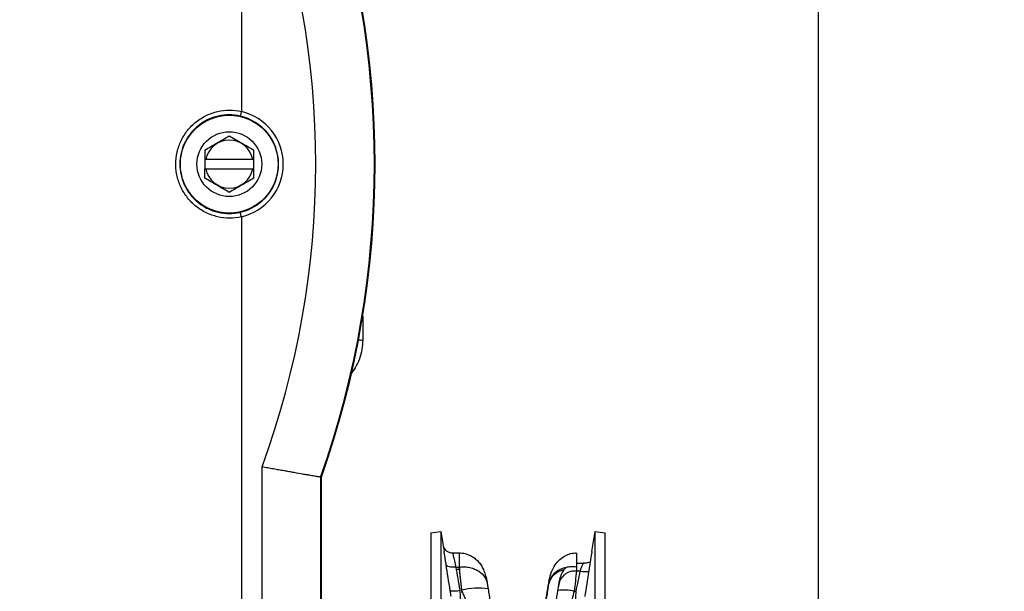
# Model space of a CAD drawing. Header units: inches. Extents: x 170 to 284, y 215 to 248.
# Tile 411 of 656: x 206.751 to 206.964, y 224.589 to 224.713. Entities that reach past the tile are written whole.
import ezdxf

# ---------------------------------------------------------------- set-up
doc = ezdxf.new("R2010")
doc.units = ezdxf.units.IN
doc.header["$LTSCALE"] = 0.25
doc.header["$MEASUREMENT"] = 0
doc.layers.add('ANNOTATIONS', color=1, linetype='Continuous')
doc.layers.add('RH FRONT OF HOOD', color=7, linetype='Continuous')
doc.styles.add('ARIAL', font='arial.ttf', dxfattribs={"height": 0.09375})
doc.dimstyles.new('STANDARD$0', dxfattribs={"dimtxt": 0.09375, "dimasz": 0.09375, "dimexe": 0.03125, "dimexo": 0.046875, "dimgap": 0.09, "dimtad": 0, "dimtih": 1, "dimtoh": 1, "dimdec": 4, "dimzin": 0, "dimdsep": 46, "dimtxsty": 'ARIAL', "dimcen": 0.09, "dimadec": 0, "dimazin": 0, "dimtfac": 1, "dimtdec": 4, "dimtofl": 0, "dimtmove": 0, "dimatfit": 1, "dimfxl": 1, "dimtolj": 1, "dimtzin": 0, "dimarcsym": 0})

# ---------------------------------------------------------------- blocks, each defined once
blk = doc.blocks.new('*D74')
at = {"layer": 'ANNOTATIONS', "color": 0, "lineweight": -2, "transparency": 16777216}
for p, q in [((206.7252508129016, 225.0675806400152), (206.7252508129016, 225.673125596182)), ((206.9236138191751, 224.5588557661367), (206.9236138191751, 225.673125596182)), ((206.6315008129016, 225.641875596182), (206.5377508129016, 225.641875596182)), ((207.0173638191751, 225.641875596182), (207.1111138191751, 225.641875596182))]:
    blk.add_line(p, q, dxfattribs=at)
at = {"layer": 'ANNOTATIONS', "color": 0, "transparency": 16777216}
for points in [[(206.6315008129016, 225.657500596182), (206.6315008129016, 225.626250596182), (206.7252508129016, 225.641875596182)], [(207.0173638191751, 225.657500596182), (207.0173638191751, 225.626250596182), (206.9236138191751, 225.641875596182)]]:
    blk.add_solid(points, dxfattribs=at)
at = {"layer": 'defpoints', "color": 0, "transparency": 16777216}
for p in [(206.9236138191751, 225.641875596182), (206.7252508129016, 225.0207056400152), (206.9236138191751, 224.5119807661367)]:
    blk.add_point(p, dxfattribs=at)
at = {"layer": 'ANNOTATIONS', "color": 0, "transparency": 16777216, "insert": (207.25499129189, 225.641875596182), "char_height": 0.09375, "attachment_point": 5, "style": 'ARIAL'}
blk.add_mtext('\\A1;5"', dxfattribs=at)

msp = doc.modelspace()

# ---------------------------------------------------------------- linework, layer by layer
at = {"layer": 'RH FRONT OF HOOD'}
for p, q in [((206.7985789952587, 224.9531438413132), (206.7985789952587, 224.6933095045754)), ((206.790653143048, 224.6849327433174), (206.790653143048, 224.6828910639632)), ((206.790653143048, 224.6828910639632), (206.790653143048, 224.6808565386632)), ((206.8010533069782, 224.6828910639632), (206.7908494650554, 224.6828910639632)), ((206.8012496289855, 224.6808565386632), (206.8012496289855, 224.6828910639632)), ((206.7908494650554, 224.6808565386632), (206.8010533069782, 224.6808565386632)), ((206.7985789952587, 224.6704380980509), (206.7985789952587, 224.4106037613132)), ((206.8248579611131, 224.6489238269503), (206.8248579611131, 224.6436370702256)), ((206.8030376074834, 224.4063651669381), (206.8030376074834, 224.616235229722)), ((206.815751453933, 224.6140188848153), (206.815751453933, 224.4063651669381)), ((206.8159032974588, 224.6139928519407), (206.815751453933, 224.6140188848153)), ((206.8159032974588, 224.4063651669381), (206.8159032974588, 224.6139928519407)), ((206.8396320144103, 224.601934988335), (206.8418089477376, 224.6022797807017)), ((206.8396320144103, 224.601934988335), (206.8396320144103, 224.4093034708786)), ((206.8418089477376, 224.6022797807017), (206.8425005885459, 224.5979129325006)), ((206.8418089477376, 224.6022797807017), (206.8418089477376, 224.4025572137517)), ((206.8745161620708, 224.5979049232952), (206.8752090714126, 224.6022797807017)), ((206.8752090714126, 224.6022797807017), (206.8773860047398, 224.601934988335)), ((206.8752090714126, 224.4089808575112), (206.8752090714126, 224.6022797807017)), ((206.8773860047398, 224.4029020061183), (206.8773860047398, 224.601934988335)), ((206.8443428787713, 224.5976047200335), (206.8458092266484, 224.5976047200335)), ((206.8458092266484, 224.5945496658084), (206.8458092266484, 224.5976047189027)), ((206.8712087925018, 224.5976047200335), (206.8712087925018, 224.5945496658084)), ((206.8712087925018, 224.5954006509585), (206.8726728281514, 224.5954006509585)), ((206.845023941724, 224.5945496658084), (206.8458092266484, 224.5945496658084)), ((206.845023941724, 224.5941081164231), (206.8458092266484, 224.5941081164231)), ((206.8458092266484, 224.5945496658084), (206.8458092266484, 224.5941081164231)), ((206.8712087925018, 224.5945605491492), (206.8712087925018, 224.5936694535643)), ((206.8719940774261, 224.5936694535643), (206.8712087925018, 224.5936694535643)), ((206.8706731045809, 224.5892886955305), (206.8711101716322, 224.5892886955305))]:
    msp.add_line(p, q, dxfattribs=at)
at = {"layer": 'RH FRONT OF HOOD', "flags": 128}
msp.add_lwpolyline([(206.845023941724, 224.5945496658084), (206.844634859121, 224.594513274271), (206.8442594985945, 224.5945077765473), (206.8439110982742, 224.5945333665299), (206.8436019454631, 224.5945891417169), (206.8433429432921, 224.5946731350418), (206.8431432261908, 224.5947823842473), (206.8430098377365, 224.594913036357), (206.8429474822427, 224.5950604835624)], dxfattribs=at)
at = {"layer": 'RH FRONT OF HOOD'}
for radius in [0.01059648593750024, 0.007019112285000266]:
    msp.add_circle((206.7959513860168, 224.6818738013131), radius, dxfattribs=at)
for centre, radius, start, end in [((206.6237164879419, 224.6818738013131), 0.2036706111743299, 340.5393080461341, 19.46069195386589), ((206.6237164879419, 224.6818738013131), 0.2038224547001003, 340.5466287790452, 19.45337122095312), ((206.6237164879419, 224.6818738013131), 0.1909567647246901, 339.8953900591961, 20.10460994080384), ((206.7959513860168, 224.6818738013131), 0.01169972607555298, 282.959868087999, 77.04013191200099), ((206.7959513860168, 224.6818738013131), 0.01068261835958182, 282.5866871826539, 77.41331281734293), ((206.7959513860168, 224.6818738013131), 0.005202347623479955, 11.2762211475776, 168.7237788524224), ((206.7959513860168, 224.6818738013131), 0.005202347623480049, 191.2762211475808, 348.7237788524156), ((206.8238704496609, 224.6393249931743), 0.004423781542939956, 77.10131082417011, 89.08049341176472), ((206.8732914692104, 224.6030941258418), 0.009513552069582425, 262.1619777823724, 273.5757893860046), ((206.8446244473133, 224.5944625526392), 0.005100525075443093, 261.0550272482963, 284.5734668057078), ((206.8498420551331, 224.576433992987), 0.01355116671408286, 80.67233418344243, 104.9555340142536), ((206.8685131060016, 224.5812023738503), 0.008369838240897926, 75.04446596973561, 99.32766586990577)]:
    msp.add_arc(centre, radius, start, end, dxfattribs=at)
for points, knots in [([(206.7985789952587, 224.6704380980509), (206.7977241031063, 224.6702511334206), (206.7968646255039, 224.6701621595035), (206.7951368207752, 224.6701727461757), (206.7942596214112, 224.6702759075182), (206.7925739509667, 224.670667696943), (206.7917578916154, 224.6709544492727), (206.7905754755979, 224.6715257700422), (206.7901923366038, 224.6717382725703), (206.7894574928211, 224.6722008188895), (206.7891041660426, 224.6724516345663), (206.7884256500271, 224.6729922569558), (206.7881004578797, 224.6732820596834), (206.787479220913, 224.6739020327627), (206.787185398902, 224.6742304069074), (206.7863690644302, 224.6752520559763), (206.7859041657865, 224.6759879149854), (206.7853292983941, 224.6771761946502), (206.7851595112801, 224.6775847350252), (206.7848696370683, 224.6784098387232), (206.7847483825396, 224.6788287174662), (206.7845529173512, 224.6796790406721), (206.7844787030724, 224.680110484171), (206.7843787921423, 224.6809863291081), (206.7843535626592, 224.6814290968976), (206.7843530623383, 224.6827499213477), (206.7844539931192, 224.6836362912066), (206.7848447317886, 224.6853399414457), (206.785132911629, 224.6861637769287), (206.785900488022, 224.6877537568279), (206.7863669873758, 224.6884923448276), (206.7874532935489, 224.6898530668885), (206.7880821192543, 224.690481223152), (206.7894410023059, 224.6915647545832), (206.7901747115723, 224.6920276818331), (206.7917535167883, 224.6927915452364), (206.7925718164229, 224.6930792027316), (206.794256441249, 224.6934711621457), (206.7951333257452, 224.6935746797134), (206.7968639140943, 224.6935855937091), (206.797724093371, 224.6934964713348), (206.7985789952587, 224.6933095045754)], [0, 0, 0, 0, 0.06249999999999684, 0.06249999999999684, 0.1249999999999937, 0.1249999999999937, 0.1874999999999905, 0.1874999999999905, 0.2187499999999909, 0.2187499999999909, 0.2499999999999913, 0.2499999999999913, 0.2812499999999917, 0.2812499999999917, 0.3124999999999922, 0.3124999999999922, 0.374999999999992, 0.374999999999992, 0.4062499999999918, 0.4062499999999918, 0.4374999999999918, 0.4374999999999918, 0.4687499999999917, 0.4687499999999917, 0.4999999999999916, 0.4999999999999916, 0.5624999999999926, 0.5624999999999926, 0.6249999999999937, 0.6249999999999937, 0.6874999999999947, 0.6874999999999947, 0.7499999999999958, 0.7499999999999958, 0.8124999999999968, 0.8124999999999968, 0.8749999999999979, 0.8749999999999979, 0.9374999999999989, 0.9374999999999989, 1, 1, 1, 1]), ([(206.7985752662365, 224.693275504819), (206.7985461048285, 224.6931457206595), (206.7985156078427, 224.6930188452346), (206.7984547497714, 224.692782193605), (206.7984248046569, 224.6926742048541), (206.7983703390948, 224.6924946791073), (206.7983455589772, 224.6924223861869), (206.7983053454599, 224.6923255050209), (206.7982893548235, 224.6922997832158), (206.7982793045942, 224.6922996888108)], [0, 0, 0, 0, 0.25, 0.25, 0.5, 0.5, 0.75, 0.75, 1, 1, 1, 1]), ([(206.7982793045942, 224.6922996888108), (206.7974981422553, 224.6924764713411), (206.7967117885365, 224.6925632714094), (206.7951290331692, 224.6925632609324), (206.7943257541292, 224.6924732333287), (206.7927814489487, 224.6921224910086), (206.7920323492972, 224.6918632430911), (206.7905826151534, 224.6911695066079), (206.789908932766, 224.6907479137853), (206.7886611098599, 224.6897595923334), (206.7880832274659, 224.6891856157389), (206.7870845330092, 224.687940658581), (206.7866558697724, 224.687264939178), (206.7859496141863, 224.6858077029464), (206.7856845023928, 224.6850524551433), (206.7853250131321, 224.6834903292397), (206.7852321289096, 224.6826773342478), (206.7852325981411, 224.6814658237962), (206.7852558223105, 224.6810596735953), (206.7853477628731, 224.6802564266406), (206.785416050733, 224.6798607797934), (206.7855958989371, 224.6790810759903), (206.7857074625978, 224.6786970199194), (206.7859741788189, 224.6779405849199), (206.7861304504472, 224.6775660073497), (206.7866590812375, 224.6764775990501), (206.7870865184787, 224.6758038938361), (206.7878370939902, 224.6748691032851), (206.7881073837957, 224.6745686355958), (206.7886779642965, 224.6740024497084), (206.7889766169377, 224.6737379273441), (206.7895997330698, 224.6732447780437), (206.7899241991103, 224.6730161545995), (206.7905990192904, 224.6725949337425), (206.7909511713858, 224.6724014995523), (206.7920353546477, 224.6718833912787), (206.7927835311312, 224.6716244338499), (206.7939425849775, 224.6713614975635), (206.7943365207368, 224.6712948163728), (206.7951311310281, 224.6712060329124), (206.7955272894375, 224.6711842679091), (206.7967124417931, 224.6711844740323), (206.7974981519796, 224.6712711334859), (206.7982793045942, 224.6714479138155)], [0, 0, 0, 0, 0.06250000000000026, 0.06250000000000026, 0.1250000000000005, 0.1250000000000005, 0.1875000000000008, 0.1875000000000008, 0.2500000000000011, 0.2500000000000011, 0.3125000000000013, 0.3125000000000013, 0.3750000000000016, 0.3750000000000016, 0.4375000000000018, 0.4375000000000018, 0.5000000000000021, 0.5000000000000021, 0.5312500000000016, 0.5312500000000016, 0.562500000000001, 0.562500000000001, 0.5937500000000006, 0.5937500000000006, 0.625, 0.625, 0.6874999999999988, 0.6874999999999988, 0.7187499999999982, 0.7187499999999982, 0.7499999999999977, 0.7499999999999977, 0.7812499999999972, 0.7812499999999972, 0.8124999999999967, 0.8124999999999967, 0.8749999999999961, 0.8749999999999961, 0.9062499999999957, 0.9062499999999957, 0.9374999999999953, 0.9374999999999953, 1, 1, 1, 1]), ([(206.790653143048, 224.6849327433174), (206.7915195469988, 224.6854329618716), (206.7923981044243, 224.6859401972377), (206.7937477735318, 224.6867194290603), (206.7941969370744, 224.6869787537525), (206.7950807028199, 224.6874889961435), (206.7955177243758, 224.6877413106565), (206.7959513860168, 224.6879916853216)], [0, 0, 0, 0, 0.5000000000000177, 0.5000000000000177, 0.7500000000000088, 0.7500000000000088, 1, 1, 1, 1]), ([(206.7959513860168, 224.6879916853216), (206.7968177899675, 224.6874914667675), (206.797696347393, 224.6869842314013), (206.7990460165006, 224.6862049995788), (206.7994951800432, 224.6859456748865), (206.8003789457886, 224.6854354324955), (206.8008159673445, 224.6851831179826), (206.8012496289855, 224.6849327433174)], [0, 0, 0, 0, 0.4999999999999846, 0.4999999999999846, 0.7499999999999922, 0.7499999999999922, 1, 1, 1, 1]), ([(206.7959513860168, 224.6757559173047), (206.7950849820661, 224.6762561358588), (206.7942064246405, 224.676763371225), (206.792856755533, 224.6775426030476), (206.7924075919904, 224.6778019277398), (206.791523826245, 224.6783121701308), (206.7910868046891, 224.6785644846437), (206.790653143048, 224.6788148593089)], [0, 0, 0, 0, 0.5000000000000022, 0.5000000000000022, 0.7500000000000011, 0.7500000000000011, 1, 1, 1, 1]), ([(206.8012496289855, 224.6788148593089), (206.8003832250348, 224.6783146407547), (206.7995046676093, 224.6778074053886), (206.7981549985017, 224.677028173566), (206.7977058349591, 224.6767688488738), (206.7968220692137, 224.6762586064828), (206.7963850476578, 224.6760062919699), (206.7959513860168, 224.6757559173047)], [0, 0, 0, 0, 0.5000000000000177, 0.5000000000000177, 0.7500000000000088, 0.7500000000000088, 1, 1, 1, 1]), ([(206.7985752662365, 224.6704720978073), (206.7985461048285, 224.6706018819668), (206.7985156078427, 224.6707287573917), (206.7984547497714, 224.6709654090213), (206.7984248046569, 224.6710733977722), (206.7983703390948, 224.671252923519), (206.7983455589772, 224.6713252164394), (206.7983053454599, 224.6714220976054), (206.7982893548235, 224.6714478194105), (206.7982793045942, 224.6714479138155)], [0, 0, 0, 0, 0.25, 0.25, 0.5, 0.5, 0.75, 0.75, 1, 1, 1, 1]), ([(206.8248579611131, 224.6436370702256), (206.8248426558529, 224.643192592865), (206.8248021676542, 224.6420167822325), (206.8243752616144, 224.6401454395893), (206.8235593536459, 224.6381610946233), (206.8227268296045, 224.6370348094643), (206.822330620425, 224.6364987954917)], [0, 0, 0, 0, 0.172774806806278, 0.4570546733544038, 0.7416051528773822, 1, 1, 1, 1]), ([(206.815751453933, 224.6140188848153), (206.815736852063, 224.614021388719), (206.8156407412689, 224.6140378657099), (206.8153795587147, 224.6140826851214), (206.8152728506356, 224.6141010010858), (206.8150193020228, 224.6141445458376), (206.8148718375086, 224.6141698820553), (206.8143785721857, 224.6142546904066), (206.8139801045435, 224.6143232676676), (206.8132794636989, 224.6144440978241), (206.8130274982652, 224.6144875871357), (206.8124931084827, 224.6145799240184), (206.8122126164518, 224.6146284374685), (206.8113325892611, 224.6147808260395), (206.8106948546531, 224.614891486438), (206.8096603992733, 224.6150715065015), (206.8093032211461, 224.6151337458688), (206.8085778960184, 224.6152603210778), (206.8078380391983, 224.6153896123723), (206.8070696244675, 224.6155242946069), (206.8062867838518, 224.6156617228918), (206.8058864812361, 224.6157321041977), (206.8050795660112, 224.6158742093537), (206.8046739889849, 224.6159457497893), (206.8040624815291, 224.6160537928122), (206.8038581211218, 224.6160899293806), (206.803448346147, 224.6161624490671), (206.80324062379, 224.6161992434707), (206.8030376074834, 224.616235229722)], [0, 0, 0, 0, 0.1250000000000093, 0.1250000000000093, 0.187500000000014, 0.187500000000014, 0.2500000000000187, 0.2500000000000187, 0.375000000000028, 0.375000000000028, 0.4375000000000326, 0.4375000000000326, 0.5000000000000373, 0.5000000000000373, 0.6250000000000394, 0.6250000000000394, 0.6875000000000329, 0.6875000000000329, 0.7500000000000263, 0.8125000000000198, 0.8125000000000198, 0.8750000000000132, 0.8750000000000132, 0.9375000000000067, 0.9375000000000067, 0.9687500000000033, 0.9687500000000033, 1, 1, 1, 1]), ([(206.842310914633, 224.599129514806), (206.8423143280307, 224.5991168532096), (206.8423253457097, 224.5990759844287), (206.8423883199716, 224.5988873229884), (206.8425658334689, 224.5985249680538), (206.8429535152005, 224.5980659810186), (206.843560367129, 224.5977219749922), (206.8440668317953, 224.5975633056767), (206.8443212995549, 224.5976080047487), (206.8443320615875, 224.5976098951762)], [0, 0, 0, 0, 0.0281908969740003, 0.0909938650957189, 0.2391763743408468, 0.4646377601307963, 0.722783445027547, 0.9882758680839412, 1, 1, 1, 1]), ([(206.8429474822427, 224.5950604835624), (206.8429268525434, 224.5951922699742), (206.8427933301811, 224.5960452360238), (206.8426212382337, 224.5971513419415), (206.842526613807, 224.5977448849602), (206.842499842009, 224.5979128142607)], [0, 0, 0, 0, 0.1158548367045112, 0.7498515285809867, 0.9999999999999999, 0.9999999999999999, 0.9999999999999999, 0.9999999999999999]), ([(206.8443428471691, 224.5975465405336), (206.844340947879, 224.5975632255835), (206.8443324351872, 224.5976380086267), (206.8444360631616, 224.5971971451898), (206.8446463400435, 224.5962599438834), (206.8448694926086, 224.5952479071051), (206.8450032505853, 224.5946432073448), (206.845023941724, 224.5945496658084)], [0, 0, 0, 0, 0.08213560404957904, 0.3681349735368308, 0.6557211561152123, 0.9467432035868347, 1, 1, 1, 1]), ([(206.8458087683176, 224.5975710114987), (206.8459011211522, 224.5975818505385), (206.8464344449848, 224.5976444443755), (206.8473564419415, 224.5974081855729), (206.8484545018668, 224.5969555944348), (206.8493518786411, 224.5963211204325), (206.8500842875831, 224.5955738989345), (206.8506836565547, 224.5947100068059), (206.8511637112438, 224.5937230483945), (206.8515470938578, 224.5925540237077), (206.851760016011, 224.5915425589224), (206.8518624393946, 224.590909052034), (206.8518892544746, 224.5907431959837)], [0, 0, 0, 0, 0.02761097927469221, 0.1594492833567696, 0.2746493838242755, 0.3813353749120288, 0.4834576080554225, 0.5846907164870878, 0.6928089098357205, 0.8088960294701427, 0.9499677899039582, 1, 1, 1, 1]), ([(206.8651287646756, 224.5907431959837), (206.8651845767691, 224.5910795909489), (206.8653396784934, 224.5920144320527), (206.8656961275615, 224.5933622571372), (206.8663510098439, 224.5947835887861), (206.8672289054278, 224.5959579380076), (206.8683618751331, 224.5968619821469), (206.8696233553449, 224.5974019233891), (206.8705796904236, 224.597641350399), (206.8711219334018, 224.5975849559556), (206.8712101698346, 224.5975757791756)], [0, 0, 0, 0, 0.1016031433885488, 0.2823549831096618, 0.4131908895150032, 0.5653169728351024, 0.7149470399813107, 0.8379624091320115, 0.9736324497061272, 1, 1, 1, 1]), ([(206.8745169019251, 224.5979048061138), (206.8744763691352, 224.5976492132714), (206.8743630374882, 224.5969345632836), (206.87418493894, 224.5957934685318), (206.8740705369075, 224.5950604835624)], [0, 0, 0, 0, 0.3576475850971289, 1, 1, 1, 1]), ([(206.8719940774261, 224.5936694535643), (206.8721051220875, 224.5939544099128), (206.8723251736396, 224.5945190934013), (206.8725546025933, 224.595102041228), (206.8726771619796, 224.5954010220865), (206.8726737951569, 224.5953702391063), (206.8726727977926, 224.595361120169)], [0, 0, 0, 0, 0.2991432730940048, 0.5927969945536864, 0.8793729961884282, 0.9999999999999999, 0.9999999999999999, 0.9999999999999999, 0.9999999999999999]), ([(206.8726774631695, 224.5954519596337), (206.8728417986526, 224.5954357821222), (206.8733508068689, 224.5953856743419), (206.8738376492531, 224.5955606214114), (206.8741673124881, 224.59567908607)], [0, 0, 0, 0, 0.3228542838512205, 1, 1, 1, 1]), ([(206.8458092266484, 224.5945496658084), (206.846199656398, 224.5945938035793), (206.8465908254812, 224.5946055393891), (206.8473604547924, 224.5945653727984), (206.8477341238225, 224.5945140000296), (206.8484558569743, 224.5943524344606), (206.8488007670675, 224.5942425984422), (206.8494451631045, 224.593973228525), (206.8497407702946, 224.593815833), (206.8505533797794, 224.5932814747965), (206.8509931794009, 224.5928397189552), (206.8514594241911, 224.5921100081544), (206.8515845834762, 224.5918539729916), (206.8517771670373, 224.5913180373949), (206.8518440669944, 224.5910396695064), (206.8518893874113, 224.5907414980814)], [0, 0, 0, 0, 0.1250000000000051, 0.1250000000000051, 0.2500000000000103, 0.2500000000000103, 0.3750000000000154, 0.3750000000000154, 0.5000000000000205, 0.5000000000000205, 0.7500000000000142, 0.7500000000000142, 0.8750000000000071, 0.8750000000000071, 1, 1, 1, 1]), ([(206.8463449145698, 224.5895261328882), (206.8462532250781, 224.590392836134), (206.846162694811, 224.5912456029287), (206.8459838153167, 224.5929236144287), (206.8458953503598, 224.5937499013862), (206.8458092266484, 224.5945496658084)], [0, 0, 0, 0, 0.5, 0.5, 1, 1, 1, 1]), ([(206.8712087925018, 224.5945496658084), (206.8708183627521, 224.5945938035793), (206.870427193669, 224.5946055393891), (206.8696575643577, 224.5945653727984), (206.8692838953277, 224.5945140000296), (206.8685621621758, 224.5943524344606), (206.8682172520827, 224.5942425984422), (206.8675728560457, 224.593973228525), (206.8672772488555, 224.593815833), (206.8664646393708, 224.5932814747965), (206.8660248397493, 224.5928397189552), (206.8655585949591, 224.5921100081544), (206.865433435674, 224.5918539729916), (206.8652408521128, 224.5913180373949), (206.8651739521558, 224.5910396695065), (206.8651286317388, 224.5907414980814)], [0, 0, 0, 0, 0.1249999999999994, 0.1249999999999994, 0.2499999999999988, 0.2499999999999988, 0.3749999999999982, 0.3749999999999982, 0.4999999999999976, 0.4999999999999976, 0.7500000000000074, 0.7500000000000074, 0.8750000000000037, 0.8750000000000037, 1, 1, 1, 1]), ([(206.8684863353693, 224.5939231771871), (206.8683141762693, 224.5938794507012), (206.8676066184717, 224.5936997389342), (206.8668257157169, 224.5932721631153), (206.8662076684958, 224.5927708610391), (206.8657616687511, 224.5923006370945), (206.8653568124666, 224.5916669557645), (206.865184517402, 224.5910765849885), (206.8651294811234, 224.5907465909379), (206.8651286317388, 224.5907414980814)], [0, 0, 0, 0, 0.0890592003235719, 0.3660249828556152, 0.487897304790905, 0.5761206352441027, 0.7825551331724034, 0.9966441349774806, 1, 1, 1, 1]), ([(206.8712087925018, 224.5936694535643), (206.8709460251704, 224.5936966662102), (206.8706822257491, 224.5936952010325), (206.870166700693, 224.5936371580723), (206.8699184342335, 224.5935813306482), (206.8694435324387, 224.5934207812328), (206.8692196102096, 224.5933165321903), (206.8688097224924, 224.5930715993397), (206.8686239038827, 224.5929316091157), (206.8681180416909, 224.5924634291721), (206.867856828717, 224.5920895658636), (206.8674882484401, 224.5912904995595), (206.8673779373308, 224.5908653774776), (206.8673055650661, 224.5903970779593)], [0, 0, 0, 0, 0.1249999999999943, 0.1249999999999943, 0.2499999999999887, 0.2499999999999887, 0.374999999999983, 0.374999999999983, 0.4999999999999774, 0.4999999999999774, 0.7499999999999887, 0.7499999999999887, 1, 1, 1, 1]), ([(206.8673056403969, 224.5903980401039), (206.8673556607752, 224.5907027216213), (206.8675024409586, 224.591596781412), (206.8678455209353, 224.5928170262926), (206.8683830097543, 224.5938864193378), (206.8688072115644, 224.5942819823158), (206.868967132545, 224.594431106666)], [0, 0, 0, 0, 0.2082227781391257, 0.6110105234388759, 0.8533538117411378, 1, 1, 1, 1]), ([(206.8440203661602, 224.588175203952), (206.8440106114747, 224.5882532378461), (206.8439868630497, 224.588416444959), (206.8439197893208, 224.5888587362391), (206.8438768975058, 224.5891350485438), (206.8438313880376, 224.5894240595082)], [0, 0, 0, 0, 0.5, 0.5, 1, 1, 1, 1]), ([(206.8459078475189, 224.5895261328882), (206.8459307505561, 224.5891709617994), (206.8459530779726, 224.5888222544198), (206.8459839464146, 224.5883361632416), (206.8459938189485, 224.5881799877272), (206.8460127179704, 224.5878794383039), (206.8460217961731, 224.5877342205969), (206.8460385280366, 224.5874647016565), (206.8460462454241, 224.5873393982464), (206.8460603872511, 224.5871075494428), (206.8460668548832, 224.5870002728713), (206.8460838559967, 224.5867139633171), (206.8460919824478, 224.5865707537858), (206.8460968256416, 224.5864760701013)], [0, 0, 0, 0, 0.2499999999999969, 0.2499999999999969, 0.3749999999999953, 0.3749999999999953, 0.4999999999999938, 0.4999999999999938, 0.6249999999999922, 0.6249999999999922, 0.7499999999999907, 0.7499999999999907, 1, 1, 1, 1]), ([(206.847615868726, 224.5864760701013), (206.847580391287, 224.5865748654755), (206.8475203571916, 224.586725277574), (206.8473567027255, 224.5871218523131), (206.8472557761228, 224.5873614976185), (206.8470835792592, 224.5877691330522), (206.847022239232, 224.5879141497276), (206.8468962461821, 224.5882122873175), (206.8468311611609, 224.5883664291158), (206.846630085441, 224.5888437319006), (206.8464881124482, 224.5891822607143), (206.8463449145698, 224.5895261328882)], [0, 0, 0, 0, 0.2500000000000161, 0.2500000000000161, 0.5000000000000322, 0.5000000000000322, 0.625000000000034, 0.625000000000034, 0.7500000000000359, 0.7500000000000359, 1, 1, 1, 1]), ([(206.8520384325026, 224.5898059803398), (206.852112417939, 224.589340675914), (206.8521855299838, 224.5888824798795), (206.8523299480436, 224.5879801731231), (206.8524010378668, 224.5875374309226), (206.8525376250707, 224.5866886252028), (206.8526035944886, 224.5862796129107), (206.8527306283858, 224.5854925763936), (206.8527920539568, 224.585112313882), (206.8529058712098, 224.5844066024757), (206.852958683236, 224.5840785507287), (206.8530558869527, 224.5834715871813), (206.8531005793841, 224.5831907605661), (206.8532184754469, 224.5824412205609), (206.8532754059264, 224.5820662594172), (206.8533093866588, 224.5818180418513)], [0, 0, 0, 0, 0.1249999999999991, 0.1249999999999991, 0.2499999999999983, 0.2499999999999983, 0.3749999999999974, 0.3749999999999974, 0.4999999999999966, 0.4999999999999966, 0.6249999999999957, 0.6249999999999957, 0.7499999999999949, 0.7499999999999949, 1, 1, 1, 1]), ([(206.8637086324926, 224.5818180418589), (206.8637256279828, 224.581942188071), (206.8637485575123, 224.5820993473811), (206.8638060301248, 224.5824793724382), (206.8638403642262, 224.5827008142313), (206.8639185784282, 224.5831979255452), (206.8639625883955, 224.5834744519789), (206.8640602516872, 224.5840842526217), (206.8641142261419, 224.5844195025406), (206.8642280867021, 224.5851254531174), (206.864288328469, 224.5854983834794), (206.864415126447, 224.5862839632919), (206.8644822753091, 224.5867002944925), (206.8646886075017, 224.5879825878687), (206.8648315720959, 224.5888750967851), (206.8649795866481, 224.5898059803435)], [0, 0, 0, 0, 0.1249999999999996, 0.1249999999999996, 0.2499999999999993, 0.2499999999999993, 0.3749999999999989, 0.3749999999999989, 0.4999999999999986, 0.4999999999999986, 0.6249999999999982, 0.6249999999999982, 0.7499999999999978, 0.7499999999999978, 1, 1, 1, 1]), ([(206.8649795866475, 224.5897968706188), (206.8649056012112, 224.5893288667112), (206.8648324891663, 224.5888647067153), (206.8646880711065, 224.5879439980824), (206.8646169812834, 224.5874887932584), (206.8644803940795, 224.5866092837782), (206.8644144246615, 224.5861819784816), (206.8642873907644, 224.5853524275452), (206.8642259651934, 224.5849477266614), (206.8641121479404, 224.5841885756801), (206.8640593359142, 224.5838314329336), (206.8639621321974, 224.5831615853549), (206.8639174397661, 224.5828466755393), (206.8637995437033, 224.5819896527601), (206.8637426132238, 224.5815370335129), (206.8637086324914, 224.581205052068)], [0, 0, 0, 0, 0.1250000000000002, 0.1250000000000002, 0.2500000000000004, 0.2500000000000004, 0.3750000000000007, 0.3750000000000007, 0.5000000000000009, 0.5000000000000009, 0.6250000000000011, 0.6250000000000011, 0.7500000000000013, 0.7500000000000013, 1, 1, 1, 1]), ([(206.8658855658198, 224.5814734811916), (206.8659026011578, 224.58159784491), (206.8659255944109, 224.5817553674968), (206.8659832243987, 224.5821363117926), (206.8660176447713, 224.5823582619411), (206.8660960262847, 224.5828563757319), (206.8661401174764, 224.5831333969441), (206.8662379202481, 224.5837440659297), (206.8662919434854, 224.5840796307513), (206.8664058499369, 224.5847859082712), (206.8664660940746, 224.5851588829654), (206.8665928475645, 224.5859442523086), (206.8666599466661, 224.5863603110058), (206.8668660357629, 224.5876411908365), (206.8670087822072, 224.588532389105), (206.8671565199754, 224.5894615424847)], [0, 0, 0, 0, 0.1249999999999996, 0.1249999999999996, 0.2499999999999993, 0.2499999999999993, 0.3749999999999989, 0.3749999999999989, 0.4999999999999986, 0.4999999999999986, 0.6249999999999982, 0.6249999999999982, 0.7499999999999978, 0.7499999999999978, 1, 1, 1, 1]), ([(206.8706731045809, 224.5892886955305), (206.8705270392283, 224.5887208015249), (206.8703856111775, 224.588174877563), (206.8701809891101, 224.587388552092), (206.8701141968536, 224.5871324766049), (206.8699877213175, 224.5866479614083), (206.8699274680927, 224.5864173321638), (206.8698132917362, 224.5859796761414), (206.8697589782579, 224.5857711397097), (206.8696603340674, 224.5853904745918), (206.8696157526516, 224.5852173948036), (206.8694966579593, 224.5847498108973), (206.8694367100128, 224.5845063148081), (206.8694021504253, 224.5843504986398)], [0, 0, 0, 0, 0.2499999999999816, 0.2499999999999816, 0.3749999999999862, 0.3749999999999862, 0.4999999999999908, 0.4999999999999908, 0.6249999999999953, 0.6249999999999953, 0.7499999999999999, 0.7499999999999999, 1, 1, 1, 1]), ([(206.8709211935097, 224.5843504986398), (206.870926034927, 224.5845037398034), (206.8709343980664, 224.5847421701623), (206.8709513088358, 224.5852030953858), (206.8709576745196, 224.5853740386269), (206.8709718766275, 224.5857509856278), (206.8709797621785, 224.5859582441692), (206.8709965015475, 224.5863947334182), (206.8710054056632, 224.586625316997), (206.8710242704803, 224.5871110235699), (206.8710343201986, 224.5873684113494), (206.8710654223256, 224.5881613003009), (206.8710872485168, 224.5887131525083), (206.8711101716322, 224.5892886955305)], [0, 0, 0, 0, 0.2500000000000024, 0.2500000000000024, 0.3750000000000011, 0.3750000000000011, 0.4999999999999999, 0.4999999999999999, 0.6249999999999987, 0.6249999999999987, 0.7499999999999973, 0.7499999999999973, 1, 1, 1, 1]), ([(206.8731866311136, 224.5894240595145), (206.8731638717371, 224.5892795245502), (206.8731421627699, 224.589140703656), (206.8731008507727, 224.5888743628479), (206.8730817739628, 224.5887502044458), (206.8730314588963, 224.5884184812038), (206.8730074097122, 224.5882532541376), (206.872997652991, 224.5881752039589)], [0, 0, 0, 0, 0.2499999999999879, 0.2499999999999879, 0.4999999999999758, 0.4999999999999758, 1, 1, 1, 1])]:
    msp.add_open_spline(points, degree=3, knots=knots, dxfattribs=at)
for points in [[(206.7985789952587, 224.6933095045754), (206.7985789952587, 224.6932981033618), (206.7985777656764, 224.6932866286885), (206.7985752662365, 224.693275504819)], [(206.8012496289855, 224.6828910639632), (206.8012496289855, 224.6835878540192), (206.8012496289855, 224.6842658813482), (206.8012496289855, 224.6849327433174)], [(206.790653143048, 224.6828910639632), (206.7907185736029, 224.6828910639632), (206.7907840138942, 224.6828910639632), (206.7908494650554, 224.6828910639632)], [(206.8010533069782, 224.6828910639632), (206.8011187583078, 224.6828910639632), (206.8011841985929, 224.6828910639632), (206.8012496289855, 224.6828910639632)], [(206.7908494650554, 224.6808565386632), (206.7907840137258, 224.6808565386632), (206.7907185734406, 224.6808565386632), (206.790653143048, 224.6808565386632)], [(206.790653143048, 224.6788148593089), (206.790653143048, 224.6794830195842), (206.790653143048, 224.6801693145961), (206.790653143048, 224.6808565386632)], [(206.8012496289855, 224.6808565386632), (206.8011841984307, 224.6808565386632), (206.8011187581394, 224.6808565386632), (206.8010533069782, 224.6808565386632)], [(206.8012496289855, 224.6788148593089), (206.8012496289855, 224.6794830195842), (206.8012496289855, 224.6801693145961), (206.8012496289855, 224.6808565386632)], [(206.7985752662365, 224.6704720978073), (206.7985777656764, 224.6704609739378), (206.7985789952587, 224.6704494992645), (206.7985789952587, 224.6704380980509)], [(206.8438313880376, 224.5894240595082), (206.8435239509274, 224.591376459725), (206.8432300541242, 224.5932555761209), (206.8429474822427, 224.5950604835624)], [(206.8740705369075, 224.5950604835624), (206.8737879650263, 224.5932555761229), (206.8734940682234, 224.591376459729), (206.8731866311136, 224.5894240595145)], [(206.845023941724, 224.5945496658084), (206.8453065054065, 224.592941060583), (206.8456004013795, 224.5912662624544), (206.8459078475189, 224.5895261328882)], [(206.8458092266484, 224.5941081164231), (206.8459823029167, 224.5924428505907), (206.8461606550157, 224.5907342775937), (206.8463449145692, 224.5889825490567)], [(206.8712087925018, 224.5936694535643), (206.8710356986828, 224.5922677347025), (206.8708573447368, 224.5908074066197), (206.8706731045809, 224.5892886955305)], [(206.8711101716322, 224.5892886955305), (206.8714175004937, 224.5908055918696), (206.8717114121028, 224.5922661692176), (206.8719940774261, 224.5936694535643)], [(206.8518893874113, 224.5907414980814), (206.8519388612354, 224.5904315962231), (206.8519885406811, 224.5901197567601), (206.8520384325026, 224.5898059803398)], [(206.8649795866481, 224.5898059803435), (206.8650294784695, 224.5901197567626), (206.865079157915, 224.5904315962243), (206.8651286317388, 224.5907414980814)], [(206.8651286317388, 224.5907414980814), (206.8650791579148, 224.5904273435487), (206.8650294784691, 224.5901124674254), (206.8649795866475, 224.5897968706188)], [(206.8671565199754, 224.5894615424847), (206.867206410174, 224.5897753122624), (206.8672560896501, 224.5900871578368), (206.8673055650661, 224.5903970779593)]]:
    msp.add_open_spline(points, degree=3, dxfattribs=at)

# ---------------------------------------------------------------- dimensions: what is measured, and where the dimension line sits
at = {"layer": 'ANNOTATIONS'}
dim = msp.add_linear_dim(base=(206.9236138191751, 225.641875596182), p1=(206.7252508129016, 225.0207056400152), p2=(206.9236138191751, 224.5119807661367), text='5"', dimstyle='STANDARD$0', override={"dimarcsym": 1}, dxfattribs=at)
dim.commit()
dim.dimension.update_dxf_attribs({"geometry": '*D74', "text_midpoint": (207.25499129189, 225.641875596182), "dimtype": 160})

doc.saveas('drawing.dxf')
